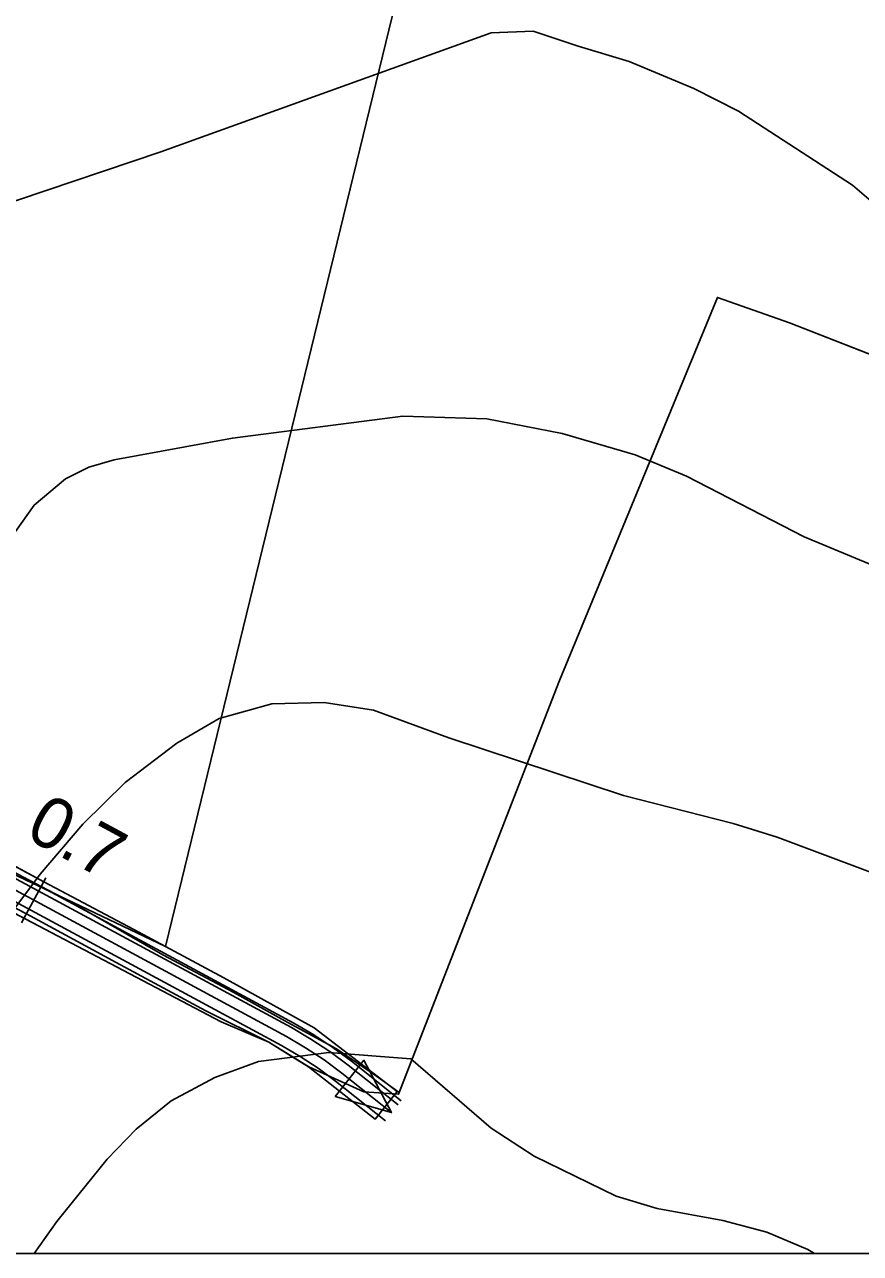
# Model space of a CAD drawing. Extents: x -662620 to -656370, y -1067090 to -1062990.
# Drawn here: x -661331 to -661167.3, y -1067089.7 to -1066848.8 of the extents above; entities that cross this region are included whole.
import ezdxf

# ---------------------------------------------------------------- set-up
doc = ezdxf.new("R2010")
doc.units = 0
for name, color, linetype in [('Agrotechnicka_opatreni_hrazkovani_a_dulkovani__mulcovani', 7, 'Continuous'), ('CESTA_ZABOR', 7, 'Continuous'), ('Default', 7, 'Continuous'), ('HRANICE_KATASTRÁLNÍHO_ÚZEMÍ', 7, 'Continuous'), ('OBVOD_PÚ', 7, 'Continuous'), ('Odvodnení_cesty_príkopem_-_navržené', 7, 'Continuous'), ('ORNÁ_PŮDA_-_STÁVAJÍCÍ', 7, 'Continuous'), ('OSTATNÍ_PLOCHA_-_STÁVAJÍCÍ', 7, 'Continuous'), ('POLNÍ_CESTA_NAVRŽENÁ_-_KRAJ', 7, 'Continuous'), ('POLNÍ_CESTA_NAVRŽENÁ_-_OSA', 7, 'Continuous'), ('Popis_objektú_polních_cest_stávajících', 7, 'Continuous'), ('ram', 7, 'Continuous'), ('VRSTEVNICE_ZDŮRAZNĚNÁ', 7, 'Continuous'), ('VRSTEVNICE_ZÁKLADNÍ', 7, 'Continuous')]:
    doc.layers.add(name, color=color, linetype=linetype)

msp = doc.modelspace()

# ---------------------------------------------------------------- linework, layer by layer
at = {"layer": 'Agrotechnicka_opatreni_hrazkovani_a_dulkovani__mulcovani'}
msp.add_lwpolyline([(-661346.3, -1066623.2), (-661212.04, -1066654.38), (-661303.4, -1067029.5), (-661389.3, -1066988.6), (-661414.7, -1066976.2), (-661434.6, -1066962.1), (-661440, -1066953.5), (-661443, -1066943.2), (-661441.4, -1066933.5), (-661438.4, -1066927.1), (-661431.4, -1066921.7), (-661418.7, -1066914.4), (-661407.5, -1066908.9), (-661402.5, -1066901.9), (-661400.4, -1066892.9), (-661407.71, -1066877.54), (-661417.2, -1066867.2), (-661417.2, -1066854.9), (-661412.2, -1066843.4), (-661393.57, -1066812.07), (-661373.4, -1066748.9), (-661353.2, -1066666.9)], close=True, dxfattribs=at)
at = {"layer": 'CESTA_ZABOR'}
for p, q in [((-661344.86, -1067007.31), (-661327.26, -1067016.8)), ((-661330.62, -1067023.11), (-661348.37, -1067013.91)), ((-661327.26, -1067016.8), (-661309.6, -1067026.18)), ((-661313.08, -1067032.63), (-661330.62, -1067023.11)), ((-661309.6, -1067026.18), (-661291.97, -1067035.63)), ((-661295.48, -1067042.12), (-661313.08, -1067032.63)), ((-661291.97, -1067035.63), (-661274.3, -1067045.45)), ((-661283.17, -1067048.24), (-661295.48, -1067042.12)), ((-661274.3, -1067045.45), (-661258.03, -1067057.93)), ((-661277.95, -1067051.5), (-661283.17, -1067048.24)), ((-661275.4, -1067053.1), (-661277.95, -1067051.5)), ((-661262.32, -1067063.32), (-661275.4, -1067053.1)), ((-661258.03, -1067057.93), (-661262.32, -1067063.32))]:
    msp.add_line(p, q, dxfattribs=at)
msp.add_lwpolyline([(-661344.86, -1067007.31), (-661327.26, -1067016.8), (-661309.6, -1067026.18), (-661291.97, -1067035.63), (-661274.3, -1067045.45), (-661258.03, -1067057.93), (-661262.32, -1067063.32), (-661275.4, -1067053.1), (-661277.95, -1067051.5), (-661283.17, -1067048.24), (-661295.48, -1067042.12), (-661313.08, -1067032.63), (-661330.62, -1067023.11), (-661348.37, -1067013.91)], dxfattribs=at)
at = {"layer": 'HRANICE_KATASTRÁLNÍHO_ÚZEMÍ'}
msp.add_lwpolyline([(-661158.28, -1066916.17), (-661181.17, -1066907.25), (-661195.27, -1066902.27), (-661226.19, -1066977.35), (-661257.76, -1067058.44), (-661264.58, -1067057.98), (-661275.36, -1067053.11), (-661283.17, -1067048.24), (-661292.49, -1067044.23), (-661328.27, -1067025.42), (-661340.43, -1067019.11)], dxfattribs=at)
at = {"layer": 'OBVOD_PÚ'}
for points in [[(-661226.19, -1066977.35), (-661195.27, -1066902.27)], [(-661195.27, -1066902.27), (-661181.17, -1066907.25)], [(-661181.17, -1066907.25), (-661158.28, -1066916.17)], [(-661257.76, -1067058.44), (-661226.19, -1066977.35)], [(-661340.43, -1067019.11), (-661328.27, -1067025.42)], [(-661328.27, -1067025.42), (-661292.49, -1067044.23)], [(-661292.49, -1067044.23), (-661283.17, -1067048.24)], [(-661275.36, -1067053.11), (-661283.17, -1067048.24)], [(-661275.36, -1067053.11), (-661264.58, -1067057.98)], [(-661264.58, -1067057.98), (-661257.76, -1067058.44)]]:
    msp.add_lwpolyline(points, dxfattribs=at)
at = {"layer": 'Odvodnení_cesty_príkopem_-_navržené'}
msp.add_lwpolyline([(-661346.21, -1067007.86), (-661278.29, -1067044.52), (-661274.38, -1067046.78), (-661270.62, -1067049.26), (-661267, -1067051.96), (-661257.21, -1067059.75)], dxfattribs=at)
at = {"layer": 'ORNÁ_PŮDA_-_STÁVAJÍCÍ'}
for p, q in [((-661195.27, -1066902.27), (-661226.19, -1066977.35)), ((-661181.17, -1066907.25), (-661195.27, -1066902.27)), ((-661158.28, -1066916.17), (-661181.17, -1066907.25)), ((-661226.19, -1066977.35), (-661257.63, -1067058.1)), ((-661321.56, -1067021.03), (-661334.95, -1067013.93)), ((-661303.95, -1067031.13), (-661321.56, -1067021.03)), ((-661290.05, -1067038.51), (-661303.95, -1067031.13)), ((-661279.42, -1067044.37), (-661290.05, -1067038.51)), ((-661269.91, -1067049.53), (-661279.42, -1067044.37)), ((-661262.09, -1067054.94), (-661269.91, -1067049.53)), ((-661257.63, -1067058.1), (-661262.09, -1067054.94))]:
    msp.add_line(p, q, dxfattribs=at)
msp.add_lwpolyline([(-661158.28, -1066916.17), (-661181.17, -1066907.25), (-661195.27, -1066902.27), (-661226.19, -1066977.35), (-661257.63, -1067058.1), (-661262.09, -1067054.94), (-661269.91, -1067049.53), (-661279.42, -1067044.37), (-661290.05, -1067038.51), (-661303.95, -1067031.13), (-661321.56, -1067021.03), (-661334.95, -1067013.93)], dxfattribs=at)
at = {"layer": 'OSTATNÍ_PLOCHA_-_STÁVAJÍCÍ'}
for p, q in [((-661334.95, -1067013.93), (-661321.56, -1067021.03)), ((-661334.95, -1067013.93), (-661321.56, -1067021.03)), ((-661328.27, -1067025.42), (-661340.43, -1067019.11)), ((-661328.27, -1067025.42), (-661340.43, -1067019.11)), ((-661321.56, -1067021.03), (-661303.95, -1067031.13)), ((-661321.56, -1067021.03), (-661303.95, -1067031.13)), ((-661292.49, -1067044.23), (-661328.27, -1067025.42)), ((-661292.49, -1067044.23), (-661328.27, -1067025.42)), ((-661303.95, -1067031.13), (-661290.05, -1067038.51)), ((-661303.95, -1067031.13), (-661290.05, -1067038.51)), ((-661290.05, -1067038.51), (-661279.42, -1067044.37)), ((-661290.05, -1067038.51), (-661279.42, -1067044.37)), ((-661283.17, -1067048.24), (-661292.49, -1067044.23)), ((-661283.17, -1067048.24), (-661292.49, -1067044.23)), ((-661279.42, -1067044.37), (-661269.91, -1067049.53)), ((-661279.42, -1067044.37), (-661269.91, -1067049.53)), ((-661275.36, -1067053.11), (-661283.17, -1067048.24)), ((-661275.36, -1067053.11), (-661283.17, -1067048.24)), ((-661269.91, -1067049.53), (-661262.09, -1067054.94)), ((-661269.91, -1067049.53), (-661262.09, -1067054.94)), ((-661264.58, -1067057.98), (-661275.36, -1067053.11)), ((-661264.58, -1067057.98), (-661275.36, -1067053.11)), ((-661262.09, -1067054.94), (-661257.63, -1067058.1)), ((-661262.09, -1067054.94), (-661257.63, -1067058.1)), ((-661257.76, -1067058.44), (-661264.58, -1067057.98)), ((-661257.76, -1067058.44), (-661264.58, -1067057.98)), ((-661257.63, -1067058.1), (-661257.76, -1067058.44)), ((-661257.63, -1067058.1), (-661257.76, -1067058.44))]:
    msp.add_line(p, q, dxfattribs=at)
msp.add_lwpolyline([(-661334.95, -1067013.93), (-661321.56, -1067021.03), (-661303.95, -1067031.13), (-661290.05, -1067038.51), (-661279.42, -1067044.37), (-661269.91, -1067049.53), (-661262.09, -1067054.94), (-661257.63, -1067058.1), (-661257.76, -1067058.44), (-661264.58, -1067057.98), (-661275.36, -1067053.11), (-661283.17, -1067048.24), (-661292.49, -1067044.23), (-661328.27, -1067025.42), (-661340.43, -1067019.11)], dxfattribs=at)
msp.add_lwpolyline([(-661334.95, -1067013.93), (-661321.56, -1067021.03), (-661303.95, -1067031.13), (-661290.05, -1067038.51), (-661279.42, -1067044.37), (-661269.91, -1067049.53), (-661262.09, -1067054.94), (-661257.63, -1067058.1), (-661257.76, -1067058.44), (-661264.58, -1067057.98), (-661275.36, -1067053.11), (-661283.17, -1067048.24), (-661292.49, -1067044.23), (-661328.27, -1067025.42), (-661340.43, -1067019.11)], dxfattribs=at)
at = {"layer": 'POLNÍ_CESTA_NAVRŽENÁ_-_KRAJ'}
for points in [[(-661346.69, -1067008.74), (-661278.76, -1067045.4), (-661274.91, -1067047.63), (-661271.19, -1067050.08), (-661267.63, -1067052.75), (-661257.83, -1067060.53)], [(-661348.59, -1067012.26), (-661280.66, -1067048.92), (-661277.01, -1067051.03), (-661273.49, -1067053.35), (-661270.11, -1067055.88), (-661260.32, -1067063.66)]]:
    msp.add_lwpolyline(points, dxfattribs=at)
at = {"layer": 'POLNÍ_CESTA_NAVRŽENÁ_-_OSA'}
for points in [[(-661347.64, -1067010.5), (-661279.71, -1067047.16), (-661275.96, -1067049.33), (-661272.34, -1067051.72), (-661268.87, -1067054.31), (-661259.08, -1067062.1)], [(-661326.85, -1067016.04), (-661331.6, -1067024.84)]]:
    msp.add_lwpolyline(points, dxfattribs=at)
at = {"layer": 'Popis_objektú_polních_cest_stávajících'}
for p, q in [((-661264.54, -1067051.79), (-661267.44, -1067055.45)), ((-661259.16, -1067062.03), (-661264.54, -1067051.79)), ((-661267.44, -1067055.45), (-661270.18, -1067058.9)), ((-661270.18, -1067058.9), (-661259.16, -1067062.03))]:
    msp.add_line(p, q, dxfattribs=at)
msp.add_lwpolyline([(-661270.18, -1067058.9), (-661259.16, -1067062.03), (-661264.54, -1067051.79), (-661267.44, -1067055.45)], close=True, dxfattribs=at)
at = {"layer": 'ram'}
msp.add_lwpolyline([(-662620.02, -1067089.66), (-662620.02, -1062989.66), (-656370.02, -1062989.66), (-656370.02, -1067089.66), (-662620.02, -1067089.66)], dxfattribs=at)
at = {"layer": 'VRSTEVNICE_ZDŮRAZNĚNÁ'}
for points in [[(-661255.38, -1067051.51), (-661271.4, -1067050.29), (-661285.18, -1067052.02), (-661293.75, -1067055.16), (-661302.31, -1067059.73), (-661309.16, -1067065.29), (-661314.87, -1067071.15), (-661324.72, -1067083.42), (-661329.17, -1067089.66)], [(-661255.38, -1067051.51), (-661239.62, -1067065.12), (-661231.17, -1067070.57), (-661215.12, -1067078.45), (-661207.09, -1067080.88), (-661194.19, -1067083.18), (-661185.6, -1067085.47), (-661177.57, -1067088.91), (-661176.25, -1067089.66)]]:
    msp.add_lwpolyline(points, dxfattribs=at)
at = {"layer": 'VRSTEVNICE_ZÁKLADNÍ'}
for points in [[(-661231.39, -1066850.07), (-661239.58, -1066850.43), (-661304.31, -1066873.74), (-661343.71, -1066887.01), (-661357.41, -1066893.15), (-661369.4, -1066900.57), (-661376.39, -1066907), (-661378.58, -1066912.46), (-661378.9, -1066927.23), (-661381.53, -1066948.39), (-661387.81, -1066971.8), (-661395.23, -1066989.79), (-661404.08, -1067015.48), (-661410.79, -1067028.18), (-661423.5, -1067048.59), (-661443.91, -1067077.71), (-661451.19, -1067086.56), (-661454.47, -1067089.66)], [(-661231.39, -1066850.07), (-661239.58, -1066850.43), (-661304.31, -1066873.74), (-661343.71, -1066887.01), (-661357.41, -1066893.15), (-661369.4, -1066900.57), (-661376.39, -1066907), (-661378.58, -1066912.46), (-661378.9, -1066927.23), (-661381.53, -1066948.39), (-661387.81, -1066971.8), (-661395.23, -1066989.79), (-661404.08, -1067015.48), (-661410.79, -1067028.18), (-661423.5, -1067048.59), (-661443.91, -1067077.71), (-661451.19, -1067086.56), (-661454.47, -1067089.66)], [(-661060.4, -1066909.73), (-661073.38, -1066916.36), (-661079.25, -1066918.51), (-661086.42, -1066920.08), (-661098.46, -1066920.08), (-661108.78, -1066917.79), (-661122.25, -1066912.34), (-661130.85, -1066907.47), (-661149.48, -1066895.15), (-661161.37, -1066885.83), (-661164.67, -1066883.82), (-661168.83, -1066880.24), (-661191.18, -1066865.77), (-661199.93, -1066861.32), (-661212.54, -1066856.02), (-661222.57, -1066853.01), (-661231.39, -1066850.07)], [(-661060.4, -1066909.73), (-661073.38, -1066916.36), (-661079.25, -1066918.51), (-661086.42, -1066920.08), (-661098.46, -1066920.08), (-661108.78, -1066917.79), (-661122.25, -1066912.34), (-661130.85, -1066907.47), (-661149.48, -1066895.15), (-661161.37, -1066885.83), (-661164.67, -1066883.82), (-661168.83, -1066880.24), (-661191.18, -1066865.77), (-661199.93, -1066861.32), (-661212.54, -1066856.02), (-661222.57, -1066853.01), (-661231.39, -1066850.07)], [(-661421.68, -1067089.66), (-661421.5, -1067089.42), (-661396.38, -1067055.16), (-661388.67, -1067043.74), (-661370.4, -1067009.2), (-661337.28, -1066954.39), (-661329.15, -1066942.97), (-661323.01, -1066937.83), (-661318.44, -1066935.55), (-661313.44, -1066934.12), (-661290.32, -1066929.84), (-661256.92, -1066925.55), (-661240.44, -1066926.07)], [(-661421.68, -1067089.66), (-661421.5, -1067089.42), (-661396.38, -1067055.16), (-661388.67, -1067043.74), (-661370.4, -1067009.2), (-661337.28, -1066954.39), (-661329.15, -1066942.97), (-661323.01, -1066937.83), (-661318.44, -1066935.55), (-661313.44, -1066934.12), (-661290.32, -1066929.84), (-661256.92, -1066925.55), (-661240.44, -1066926.07)], [(-661240.44, -1066926.07), (-661225.72, -1066928.97), (-661211.39, -1066933.12), (-661201.36, -1066937.28), (-661178.29, -1066949.18), (-661155.5, -1066958.64)], [(-661240.44, -1066926.07), (-661225.72, -1066928.97), (-661211.39, -1066933.12), (-661201.36, -1066937.28), (-661178.29, -1066949.18), (-661155.5, -1066958.64)], [(-661247.89, -1066988.58), (-661262.66, -1066983.14), (-661272.34, -1066981.65), (-661282.61, -1066981.94), (-661292.89, -1066984.79), (-661301.17, -1066989.64), (-661311.3, -1066997.35), (-661319.58, -1067005.49), (-661328, -1067015.34), (-661359.55, -1067057.73), (-661381.06, -1067089.66)], [(-661247.89, -1066988.58), (-661262.66, -1066983.14), (-661272.34, -1066981.65), (-661282.61, -1066981.94), (-661292.89, -1066984.79), (-661301.17, -1066989.64), (-661311.3, -1066997.35), (-661319.58, -1067005.49), (-661328, -1067015.34), (-661359.55, -1067057.73), (-661381.06, -1067089.66)], [(-661247.89, -1066988.58), (-661213.68, -1066999.91), (-661192.19, -1067005.36), (-661183.59, -1067008.08), (-661150.63, -1067020.4)], [(-661247.89, -1066988.58), (-661213.68, -1066999.91), (-661192.19, -1067005.36), (-661183.59, -1067008.08), (-661150.63, -1067020.4)]]:
    msp.add_lwpolyline(points, dxfattribs=at)

# ---------------------------------------------------------------- texts
at = {"layer": 'Default'}
msp.add_text('0.7', height=10, rotation=331.6428, dxfattribs=at).set_placement((-661331.24, -1067007.98))

doc.saveas('drawing.dxf')
